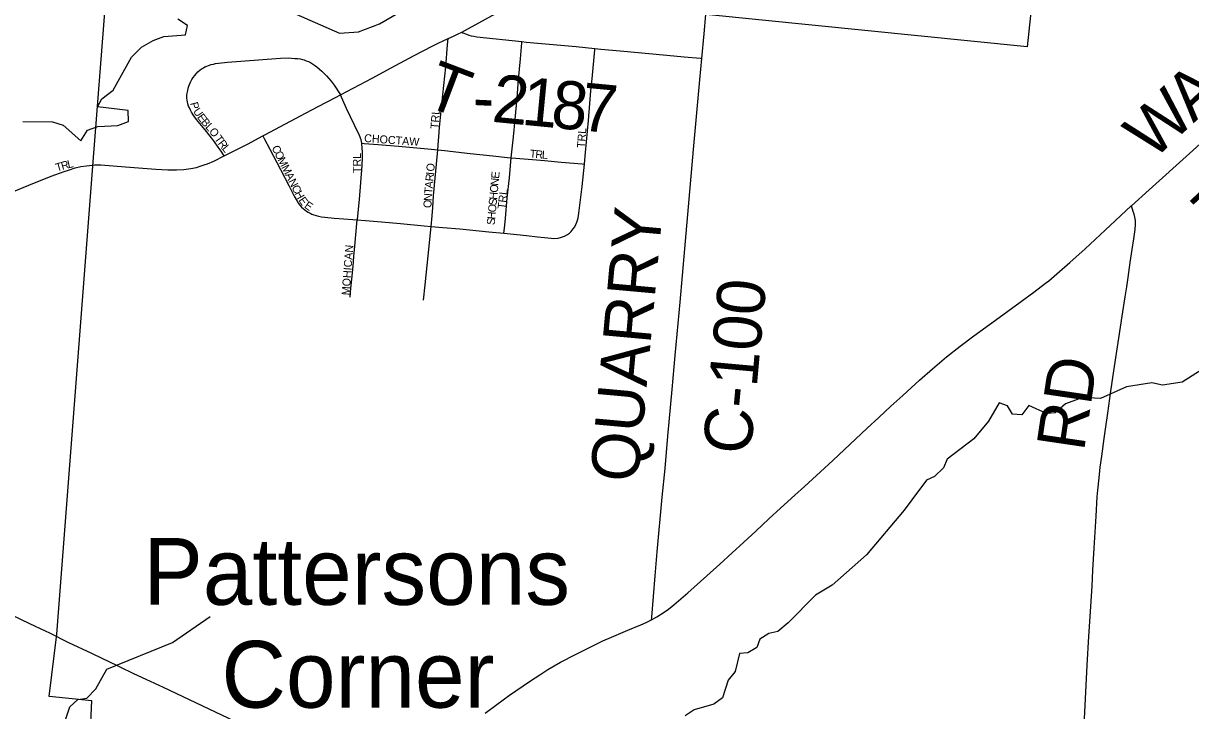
# Model space of a CAD drawing. Extents: x -49 to -8.2, y 9.4 to 23.5.
# Drawn here: x -13.475 to -12.785, y 11.988 to 12.394 of the extents above; entities that cross this region are included whole.
import ezdxf

# ---------------------------------------------------------------- set-up
doc = ezdxf.new("R2010")
doc.units = 0
for name, color, linetype in [('GM_X_Corporation', 7, 'Continuous'), ('GM_X_County_Road', 7, 'Continuous'), ('GM_X_County_Road_Text', 7, 'Continuous'), ('GM_X_Major_Lake', 7, 'Continuous'), ('GM_X_Minor_River', 7, 'Continuous'), ('GM_X_Township', 7, 'Continuous'), ('GM_X_Township_Road', 7, 'Continuous'), ('GM_X_Township_Road_Text', 7, 'Continuous'), ('GM_X_Township_Subdivision', 7, 'Continuous'), ('GM_X_Township_Subdivision_Text', 7, 'Continuous'), ('GM_X_Unincorporated_Text', 7, 'Continuous')]:
    doc.layers.add(name, color=color, linetype=linetype)

msp = doc.modelspace()

# ---------------------------------------------------------------- linework, layer by layer
at = {"layer": 'GM_X_Corporation'}
msp.add_lwpolyline([(-12.86349, 12.55103), (-12.88166, 12.38043), (-13.07177, 12.39958)], dxfattribs=at)
at = {"layer": 'GM_X_County_Road'}
for points in [[(-13.07408, 12.37358), (-13.07276, 12.38803), (-13.07177, 12.39958)], [(-13.10382, 12.04138), (-13.1037, 12.04294), (-13.10175, 12.0675), (-13.10045, 12.08174), (-13.09749, 12.11391), (-13.09589, 12.13091), (-13.09418, 12.1501), (-13.09171, 12.17769), (-13.0899, 12.19775), (-13.08697, 12.2293), (-13.08413, 12.26086), (-13.07896, 12.31966), (-13.07525, 12.3608), (-13.07408, 12.37358)], [(-12.82002, 12.28637), (-12.80949, 12.29588), (-12.78572, 12.31731), (-12.77285, 12.32903)], [(-13.10382, 12.04138), (-13.10064, 12.04321), (-13.09695, 12.04557), (-13.09391, 12.04776), (-13.09075, 12.0503), (-13.08247, 12.05737), (-13.07112, 12.06753), (-13.06354, 12.07442), (-13.05618, 12.0811), (-13.04933, 12.08743), (-13.04225, 12.09395), (-13.03448, 12.10109), (-13.02762, 12.1074), (-13.01911, 12.11513), (-13.01337, 12.12036), (-13.00395, 12.12893), (-12.99663, 12.13566), (-12.97631, 12.15486), (-12.96949, 12.16121), (-12.96242, 12.16774), (-12.95532, 12.17424), (-12.94541, 12.18317), (-12.93767, 12.18989), (-12.92939, 12.19692), (-12.9214, 12.20332), (-12.91319, 12.20943), (-12.90038, 12.21875), (-12.88578, 12.22932), (-12.87777, 12.23522), (-12.87085, 12.24051), (-12.86892, 12.24207), (-12.86413, 12.24605), (-12.85642, 12.25283), (-12.84746, 12.261), (-12.83554, 12.2719), (-12.82009, 12.28631), (-12.82002, 12.28637)], [(-13.78294, 12.18799), (-13.77919, 12.18621), (-13.75674, 12.17556), (-13.73187, 12.16348), (-13.7092, 12.15256), (-13.68875, 12.14279), (-13.67496, 12.13632), (-13.66211, 12.13017), (-13.64944, 12.1243), (-13.64218, 12.12077), (-13.62873, 12.11437), (-13.61787, 12.109), (-13.60951, 12.10492), (-13.5921, 12.0967), (-13.56346, 12.08313), (-13.54775, 12.07566), (-13.52081, 12.06285), (-13.51127, 12.05832), (-13.50065, 12.05316), (-13.48781, 12.0469), (-13.47716, 12.04182), (-13.47183, 12.0393), (-13.46258, 12.03488), (-13.46005, 12.03364)], [(-13.20237, 11.98618), (-13.19541, 11.99138), (-13.18785, 11.99682), (-13.17607, 12.00489), (-13.16936, 12.00937), (-13.1652, 12.01207), (-13.15764, 12.01632), (-13.14888, 12.02099), (-13.13945, 12.02574), (-13.13273, 12.02893), (-13.12763, 12.0312), (-13.11789, 12.03525), (-13.1101, 12.03841), (-13.10697, 12.03981), (-13.10389, 12.04135), (-13.10382, 12.04138)], [(-13.46005, 12.03364), (-13.44863, 12.02805), (-13.43516, 12.02171), (-13.42898, 12.0188), (-13.42002, 12.01449), (-13.41841, 12.01371)], [(-13.41841, 12.01371), (-13.41025, 12.00973), (-13.40043, 12.0051), (-13.39281, 12.00159), (-13.36191, 11.98699), (-13.3437, 11.97825), (-13.32382, 11.9687), (-13.30675, 11.96046), (-13.29164, 11.95318), (-13.27121, 11.94332), (-13.26257, 11.93902)]]:
    msp.add_lwpolyline(points, dxfattribs=at)
at = {"layer": 'GM_X_Major_Lake'}
for points in [[(-13.31404, 12.39977), (-13.28851, 12.38858), (-13.27712, 12.38928), (-13.2647, 12.39394), (-13.24607, 12.40491)], [(-13.47582, 12.33616), (-13.4582, 12.33596), (-13.45179, 12.33411), (-13.44139, 12.32478), (-13.43745, 12.33114), (-13.43134, 12.33328), (-13.41958, 12.33378), (-13.41327, 12.3363), (-13.4135, 12.34276), (-13.43165, 12.34486), (-13.42908, 12.34974), (-13.42233, 12.35471), (-13.41147, 12.3744), (-13.40546, 12.38015), (-13.39855, 12.38417), (-13.39224, 12.3865), (-13.37952, 12.38755), (-13.37826, 12.39302), (-13.38405, 12.39675)]]:
    msp.add_lwpolyline(points, dxfattribs=at)
at = {"layer": 'GM_X_Minor_River'}
for points in [[(-12.77811, 12.18954), (-12.78998, 12.18194), (-12.80157, 12.18022), (-12.80799, 12.18165), (-12.82301, 12.17922), (-12.83828, 12.17243), (-12.8487, 12.17296), (-12.859, 12.16914), (-12.86514, 12.16391), (-12.87027, 12.16342), (-12.88062, 12.16832), (-12.88488, 12.1627), (-12.89037, 12.16316), (-12.89333, 12.16795), (-12.89823, 12.16973), (-12.90447, 12.15901), (-12.91316, 12.14851), (-12.92908, 12.13642), (-12.93124, 12.13133), (-12.93644, 12.12628), (-12.94121, 12.12408), (-12.94992, 12.11244), (-12.95438, 12.10625), (-12.97678, 12.07983), (-12.99696, 12.06192), (-13.00691, 12.05599), (-13.02308, 12.03973), (-13.02923, 12.03451), (-13.03456, 12.03326), (-13.03973, 12.02992), (-13.04151, 12.02502), (-13.04687, 12.02187), (-13.0518, 12.02157), (-13.05443, 12.01079), (-13.05849, 12.00573), (-13.06187, 11.99534), (-13.06705, 11.99144), (-13.07867, 11.9882), (-13.08403, 11.98467)], [(-13.45155, 11.97923), (-13.44798, 11.98999), (-13.44317, 11.99429), (-13.43785, 11.99516), (-13.43246, 12.00058), (-13.42602, 12.01225), (-13.38729, 12.02798), (-13.36487, 12.04339)]]:
    msp.add_lwpolyline(points, dxfattribs=at)
at = {"layer": 'GM_X_Township'}
for p, q in [((-13.43405, 12.31247), (-13.42686, 12.40594)), ((-13.45553, 12.03288), (-13.43405, 12.31247)), ((-13.46017, 11.99605), (-13.45553, 12.03288)), ((-13.43497, 11.99346), (-13.46017, 11.99605)), ((-13.43999, 11.88719), (-13.43497, 11.99346))]:
    msp.add_line(p, q, dxfattribs=at)
at = {"layer": 'GM_X_Township_Road'}
for points in [[(-13.21609, 12.38905), (-13.21544, 12.38876), (-13.21341, 12.38787), (-13.21197, 12.38733), (-13.21048, 12.38693), (-13.20905, 12.38664), (-13.20713, 12.38635), (-13.1805, 12.38351)], [(-13.1805, 12.38351), (-13.17808, 12.38325), (-13.14836, 12.38058), (-13.13744, 12.37948)], [(-13.13744, 12.37948), (-13.1339, 12.37913), (-13.12237, 12.37797), (-13.0948, 12.37552), (-13.08459, 12.37454), (-13.07497, 12.37366), (-13.07408, 12.37358)], [(-12.8478, 11.98293), (-12.84615, 12.01459), (-12.84518, 12.03165), (-12.84446, 12.04344), (-12.84333, 12.06142), (-12.84284, 12.07073), (-12.84209, 12.08376), (-12.84091, 12.10268), (-12.84022, 12.11415), (-12.8399, 12.11817), (-12.83974, 12.12001), (-12.83896, 12.12742), (-12.83846, 12.13174), (-12.83757, 12.1382), (-12.83613, 12.14867), (-12.83534, 12.1542), (-12.83401, 12.16374), (-12.83217, 12.17666), (-12.8305, 12.18865), (-12.8274, 12.20798), (-12.82542, 12.22117), (-12.82376, 12.23254), (-12.82283, 12.23837), (-12.82199, 12.2439), (-12.82072, 12.2528), (-12.81959, 12.26048), (-12.81859, 12.26692), (-12.81775, 12.27244), (-12.81756, 12.27523), (-12.81769, 12.27771), (-12.81795, 12.27955), (-12.8184, 12.28136), (-12.81891, 12.28295), (-12.82002, 12.28637)]]:
    msp.add_lwpolyline(points, dxfattribs=at)
at = {"layer": 'GM_X_Township_Subdivision'}
for points in [[(-13.21609, 12.38905), (-13.20204, 12.39685), (-13.19382, 12.40124), (-13.18587, 12.40545), (-13.16804, 12.41488), (-13.1595, 12.41935), (-13.1388, 12.43003), (-13.13714, 12.43086)], [(-13.22419, 12.38526), (-13.22412, 12.38529), (-13.22091, 12.38671), (-13.21858, 12.38785), (-13.21609, 12.38905)], [(-13.28789, 12.35202), (-13.26914, 12.36196), (-13.25796, 12.36803), (-13.24731, 12.37381), (-13.24014, 12.37753), (-13.23212, 12.38167), (-13.22973, 12.38277), (-13.2272, 12.384), (-13.22419, 12.38526)], [(-13.23035, 12.31947), (-13.2292, 12.33273), (-13.22794, 12.34647), (-13.22562, 12.36867), (-13.2245, 12.38167), (-13.22419, 12.38526)], [(-13.18686, 12.31478), (-13.18552, 12.32725), (-13.18458, 12.33742), (-13.18339, 12.3503), (-13.18249, 12.36105), (-13.18141, 12.37328), (-13.18057, 12.38272), (-13.1805, 12.38351)], [(-13.35669, 12.31594), (-13.35707, 12.31655), (-13.3585, 12.31875), (-13.36013, 12.32111), (-13.36237, 12.32425), (-13.3642, 12.32664), (-13.36576, 12.32858), (-13.36717, 12.33033), (-13.36897, 12.33243), (-13.37015, 12.3338), (-13.37304, 12.33741), (-13.37466, 12.33965), (-13.37595, 12.34171), (-13.3766, 12.34293), (-13.37725, 12.34427), (-13.3777, 12.34541), (-13.37811, 12.34672), (-13.3784, 12.34778), (-13.37858, 12.34879), (-13.37872, 12.3501), (-13.37864, 12.35181), (-13.37847, 12.35295), (-13.37819, 12.35459), (-13.37787, 12.35597), (-13.37754, 12.35712), (-13.37713, 12.35822), (-13.37656, 12.35952), (-13.37575, 12.36107), (-13.37493, 12.36221), (-13.37402, 12.36349), (-13.37326, 12.36449), (-13.37222, 12.36556), (-13.37089, 12.36675), (-13.36975, 12.36755), (-13.36885, 12.36806), (-13.368, 12.36849), (-13.36697, 12.36901), (-13.36588, 12.36947), (-13.36438, 12.3699), (-13.36303, 12.37024), (-13.36171, 12.3705), (-13.35465, 12.37137), (-13.33638, 12.37281), (-13.32337, 12.37373), (-13.31875, 12.37383), (-13.31476, 12.37361), (-13.31312, 12.37346), (-13.31161, 12.37322), (-13.31035, 12.37293), (-13.30937, 12.37265), (-13.30811, 12.3722), (-13.30681, 12.37166), (-13.30562, 12.37106), (-13.30439, 12.37038), (-13.30314, 12.36955), (-13.30189, 12.36867), (-13.3002, 12.36723), (-13.29885, 12.36608), (-13.29743, 12.3647), (-13.29604, 12.36325), (-13.29336, 12.36004), (-13.2916, 12.35781), (-13.29031, 12.35589), (-13.28901, 12.35381), (-13.28789, 12.35202)], [(-13.14356, 12.31107), (-13.14355, 12.31122), (-13.14291, 12.3179), (-13.1411, 12.33691), (-13.13978, 12.35432), (-13.13907, 12.36146), (-13.13749, 12.37871), (-13.13744, 12.37948)], [(-13.33375, 12.32773), (-13.33224, 12.32853), (-13.32677, 12.33148), (-13.30811, 12.34135), (-13.30107, 12.34505), (-13.29079, 12.35044), (-13.28789, 12.35202)], [(-13.27522, 12.32339), (-13.27564, 12.32535), (-13.27664, 12.3279), (-13.27948, 12.3341), (-13.28438, 12.344), (-13.28591, 12.34739), (-13.28789, 12.35202)], [(-13.35669, 12.31594), (-13.35081, 12.31889), (-13.34293, 12.32285), (-13.33375, 12.32773)], [(-13.33375, 12.32773), (-13.33294, 12.32619), (-13.32962, 12.31987), (-13.3233, 12.30775), (-13.31839, 12.29841), (-13.31522, 12.29201), (-13.31354, 12.28904), (-13.31273, 12.28778), (-13.31187, 12.28667), (-13.31096, 12.28564), (-13.31002, 12.28486), (-13.30903, 12.28396), (-13.308, 12.28323), (-13.30694, 12.2826), (-13.30585, 12.28198), (-13.30471, 12.28149), (-13.30356, 12.28103), (-13.30225, 12.28058), (-13.30087, 12.28027), (-13.29913, 12.27993), (-13.2972, 12.27966), (-13.29164, 12.27914), (-13.28577, 12.27859), (-13.27789, 12.27801)], [(-13.27789, 12.27801), (-13.27785, 12.27847), (-13.27669, 12.29018), (-13.27511, 12.31028), (-13.27483, 12.31519), (-13.27484, 12.31798), (-13.27494, 12.32077), (-13.27513, 12.32292), (-13.27522, 12.32339)], [(-13.27522, 12.32339), (-13.27378, 12.32327), (-13.26562, 12.32263), (-13.25355, 12.32158), (-13.23623, 12.32002), (-13.23035, 12.31947)], [(-13.23431, 12.27421), (-13.23368, 12.28051), (-13.23324, 12.28544), (-13.23274, 12.29224), (-13.23054, 12.31729), (-13.23035, 12.31947)], [(-13.23035, 12.31947), (-13.22639, 12.31904), (-13.21121, 12.31739), (-13.19782, 12.31593), (-13.18904, 12.31497), (-13.18686, 12.31478)], [(-13.43459, 12.3104), (-13.43338, 12.31052), (-13.42965, 12.31058), (-13.41502, 12.30946), (-13.39715, 12.30808), (-13.39005, 12.30763), (-13.3848, 12.30759), (-13.3805, 12.30786), (-13.37643, 12.30841), (-13.3731, 12.30909), (-13.37083, 12.30973), (-13.36841, 12.31051), (-13.36647, 12.31121), (-13.36274, 12.31273), (-13.35673, 12.31592), (-13.35669, 12.31594)], [(-13.19115, 12.27015), (-13.19076, 12.27321), (-13.19018, 12.27891), (-13.18921, 12.2911), (-13.18797, 12.30301), (-13.1873, 12.31015), (-13.18686, 12.31478)], [(-13.19115, 12.27015), (-13.18363, 12.26935), (-13.17776, 12.26873), (-13.17138, 12.26806), (-13.16714, 12.26761), (-13.16316, 12.26718), (-13.16168, 12.2671), (-13.15918, 12.26723), (-13.15708, 12.26772), (-13.15531, 12.26834), (-13.15354, 12.26941), (-13.15244, 12.27019), (-13.15141, 12.27117), (-13.15083, 12.27189), (-13.15018, 12.27269), (-13.14931, 12.27397), (-13.14857, 12.27524), (-13.14796, 12.2766), (-13.1476, 12.27779), (-13.14724, 12.27923), (-13.14701, 12.28058), (-13.14679, 12.28201), (-13.14493, 12.29787), (-13.14356, 12.31107)], [(-13.18686, 12.31478), (-13.18662, 12.31477), (-13.1743, 12.3137), (-13.16726, 12.3131), (-13.15731, 12.31225), (-13.14488, 12.31118), (-13.14356, 12.31107)], [(-13.6047, 12.24561), (-13.59805, 12.24823), (-13.58651, 12.25284), (-13.57959, 12.25559), (-13.56876, 12.25994), (-13.55712, 12.26461), (-13.53236, 12.27455), (-13.51911, 12.27989), (-13.49053, 12.29114), (-13.47211, 12.2985), (-13.45891, 12.30388), (-13.45137, 12.30673), (-13.44813, 12.30774), (-13.44481, 12.30874), (-13.44146, 12.30954), (-13.43802, 12.31008), (-13.43459, 12.3104)], [(-13.28216, 12.23235), (-13.28166, 12.23771), (-13.28117, 12.24288), (-13.28043, 12.25071), (-13.27989, 12.25625), (-13.27988, 12.25629), (-13.27932, 12.26242), (-13.27789, 12.27801)], [(-13.27789, 12.27801), (-13.27307, 12.27765), (-13.26353, 12.27681), (-13.25235, 12.27583), (-13.23843, 12.27456), (-13.23431, 12.27421)], [(-13.23875, 12.23052), (-13.23781, 12.23965), (-13.23605, 12.25672), (-13.23431, 12.27421)], [(-13.23431, 12.27421), (-13.22738, 12.27362), (-13.21727, 12.27265), (-13.20584, 12.27162), (-13.20008, 12.27104), (-13.19115, 12.27015)]]:
    msp.add_lwpolyline(points, dxfattribs=at)

# ---------------------------------------------------------------- texts
at = {"layer": 'GM_X_County_Road_Text'}
for s, height, rotation, p in [('A', 0.02841, 42.82284, (-12.78337, 12.33505)), ('W', 0.02841, 42.82401, (-12.80752, 12.31268)), ('J', 0.02841, 42.82134, (-12.77177, 12.26329)), ('QUARRY', 0.028409, 84.81718, (-13.11194, 12.1221)), ('C-100', 0.028409, 84.78049, (-13.04531, 12.13866))]:
    msp.add_text(s, height=height, rotation=rotation, dxfattribs=at).set_placement(p)
at = {"layer": 'GM_X_Township_Road_Text'}
for s, height, rotation, p in [('T', 0.02841, 339.22927, (-13.23948, 12.3462)), ('2', 0.02841, 354.36035, (-13.19883, 12.33615)), ('1', 0.02841, 354.50831, (-13.18134, 12.33443)), ('8', 0.02841, 354.54193, (-13.1639, 12.33275)), ('7', 0.02841, 354.54887, (-13.14647, 12.33108)), ('-', 0.02841, 357.27201, (-13.2101, 12.33668)), ('RD', 0.028409, 81.58781, (-12.84813, 12.14059))]:
    msp.add_text(s, height=height, rotation=rotation, dxfattribs=at).set_placement(p)
at = {"layer": 'GM_X_Township_Subdivision_Text'}
for s, height, rotation, p in [('P', 0.00473, 285.14968, (-13.37689, 12.34707)), ('U', 0.00473, 304.57043, (-13.37528, 12.34227)), ('E', 0.00473, 305.80168, (-13.37286, 12.33875)), ('B', 0.00473, 310.04105, (-13.37067, 12.33575)), ('TRL', 0.004735, 85.60322, (-13.22996, 12.33164)), ('L', 0.00473, 312.68057, (-13.3681, 12.33269)), ('O', 0.00473, 307.91908, (-13.36591, 12.33032)), ('TRL', 0.004735, 85.60322, (-13.1433, 12.32039)), ('T', 0.00473, 305.38526, (-13.36266, 12.32606)), ('R', 0.00473, 307.34595, (-13.36062, 12.3232)), ('CHOCTAW', 0.004735, 355.91283, (-13.27399, 12.32412)), ('L', 0.00473, 309.38537, (-13.35824, 12.32007)), ('C', 0.00473, 296.58678, (-13.3287, 12.32073)), ('O', 0.00473, 296.60021, (-13.32703, 12.31738)), ('TRL', 0.004735, 90, (-13.2758, 12.30573)), ('T', 0.00473, 354.77341, (-13.17607, 12.31495)), ('R', 0.00473, 354.77039, (-13.17275, 12.31465)), ('L', 0.00473, 357.13995, (-13.16881, 12.31429)), ('T', 0.00473, 16.30937, (-13.45558, 12.30659)), ('R', 0.00473, 15.89202, (-13.45239, 12.30752)), ('L', 0.00473, 13.40009, (-13.44883, 12.30853)), ('M', 0.00473, 296.60578, (-13.32516, 12.31365)), ('M', 0.00473, 296.58949, (-13.32292, 12.30918)), ('O', 0.00473, 84.81239, (-13.23244, 12.3065)), ('A', 0.00473, 296.60021, (-13.32068, 12.30471)), ('R', 0.00473, 84.79677, (-13.23297, 12.30069)), ('I', 0.00473, 84.78973, (-13.23263, 12.30443)), ('E', 0.00473, 84.3628, (-13.19408, 12.30224)), ('N', 0.00473, 296.60415, (-13.31882, 12.30098)), ('C', 0.00473, 296.58678, (-13.31695, 12.29726)), ('T', 0.00473, 85.07523, (-13.23363, 12.29323)), ('A', 0.00473, 84.81348, (-13.23335, 12.29654)), ('O', 0.00473, 84.67617, (-13.19485, 12.29395)), ('N', 0.00473, 84.65913, (-13.19447, 12.2981)), ('H', 0.00473, 298.7982, (-13.31518, 12.29373)), ('E', 0.00473, 304.41507, (-13.31291, 12.28964)), ('N', 0.00473, 86.28187, (-13.2339, 12.2891)), ('S', 0.00473, 84.66897, (-13.19555, 12.28648)), ('H', 0.00473, 84.66564, (-13.19524, 12.2898)), ('TRL', 0.004735, 83.41358, (-13.19028, 12.28422)), ('E', 0.00473, 325.93373, (-13.30965, 12.28553)), ('O', 0.00473, 86.785, (-13.23413, 12.28495)), ('O', 0.00473, 84.65913, (-13.19594, 12.28233)), ('S', 0.00473, 84.66457, (-13.19664, 12.27486)), ('H', 0.00473, 84.65913, (-13.19633, 12.27818)), ('MOHICAN', 0.004735, 85.7307, (-13.28247, 12.23329))]:
    msp.add_text(s, height=height, rotation=rotation, dxfattribs=at).set_placement(p)
at = {"layer": 'GM_X_Unincorporated_Text'}
for s, p in [('Pattersons', (-13.40449, 12.0503)), ('Corner', (-13.35824, 11.98946))]:
    msp.add_text(s, height=0.039489, rotation=0.00001, dxfattribs=at).set_placement(p)

doc.saveas('drawing.dxf')
